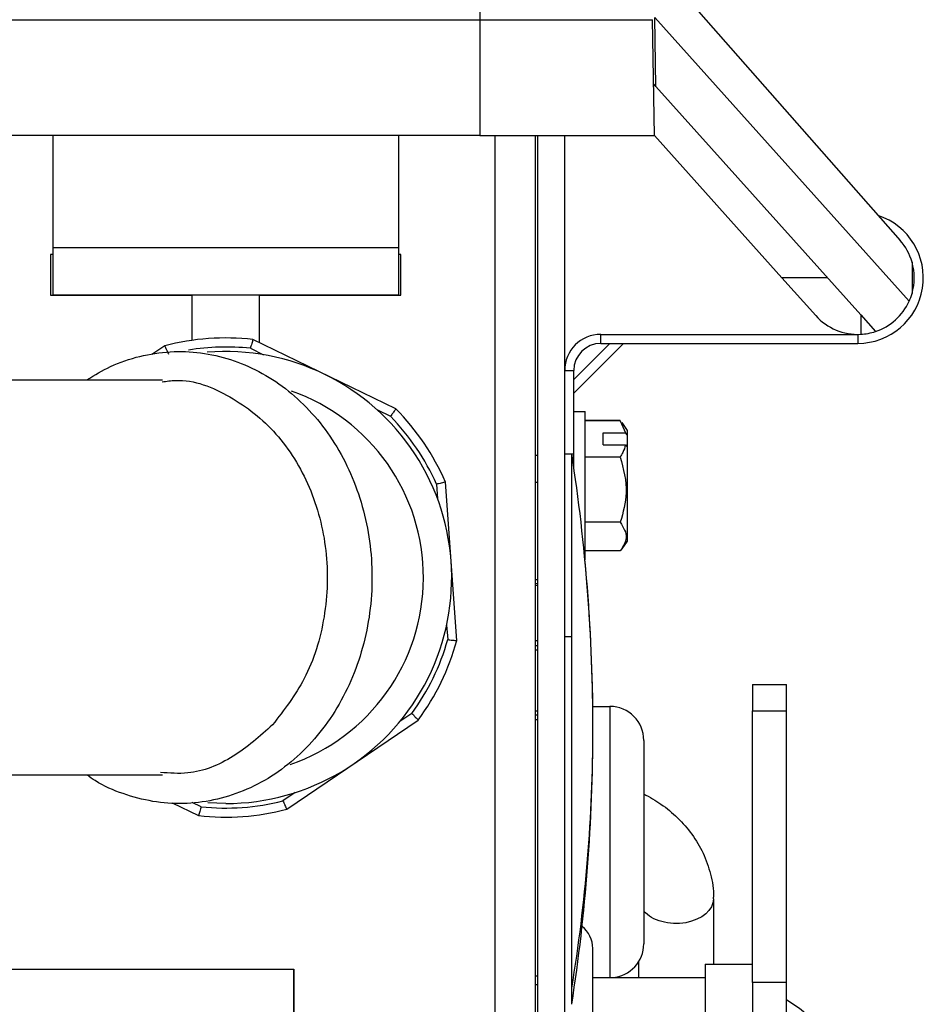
# Model space of a CAD drawing. Header units: inches. Extents: x 170 to 284, y 215 to 248.
# Tile 904 of 1056: x 227.2131 to 227.2805, y 245.2006 to 245.2741. Entities that reach past the tile are written whole.
import ezdxf

# ---------------------------------------------------------------- set-up
doc = ezdxf.new("R2010")
doc.units = ezdxf.units.IN
doc.header["$LTSCALE"] = 0.25
doc.header["$MEASUREMENT"] = 0
doc.layers.add('LH TOP OF HOOD', color=7, linetype='Continuous')

msp = doc.modelspace()

# ---------------------------------------------------------------- linework, layer by layer
at = {"layer": 'LH TOP OF HOOD'}
for p, q in [((227.247441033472, 245.2865378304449), (227.247441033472, 245.2741098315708)), ((227.257158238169, 245.2822420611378), (227.2788023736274, 245.2576300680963)), ((226.981817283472, 245.2741098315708), (227.247441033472, 245.2741098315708)), ((227.247441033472, 245.2741098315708), (227.247441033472, 245.2654565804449)), ((227.247441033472, 245.2741098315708), (227.2603067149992, 245.2741098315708)), ((227.2604577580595, 245.2654565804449), (227.2603067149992, 245.2741098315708)), ((227.2794717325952, 245.2530947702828), (227.2604822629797, 245.2742706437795)), ((227.26057220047, 245.2691181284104), (227.2604822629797, 245.2742706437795)), ((227.26057220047, 245.2691181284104), (227.2603903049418, 245.2693209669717)), ((227.26057220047, 245.2691181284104), (227.2758525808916, 245.2520784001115)), ((227.247441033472, 245.2654565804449), (226.981817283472, 245.2654565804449)), ((227.2155665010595, 245.2654565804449), (227.2155665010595, 245.257101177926)), ((227.2413699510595, 245.2654565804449), (227.2413699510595, 245.257101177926)), ((227.247441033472, 245.2654565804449), (227.2604577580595, 245.2654565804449)), ((227.2485510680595, 245.2654565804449), (227.2485510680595, 245.1922776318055)), ((227.2515800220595, 245.1922776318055), (227.2515800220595, 245.2654565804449)), ((227.2517486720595, 245.1922776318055), (227.2517486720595, 245.2654565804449)), ((227.2537657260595, 245.1922776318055), (227.2537657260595, 245.2654565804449)), ((227.2699730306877, 245.2548457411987), (227.2604577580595, 245.2654565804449)), ((227.2153978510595, 245.2565929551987), (227.2153978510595, 245.2535572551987)), ((227.2155665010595, 245.2565929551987), (227.2153978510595, 245.2565929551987)), ((227.2155665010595, 245.257101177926), (227.2413699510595, 245.257101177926)), ((227.2155665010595, 245.257101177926), (227.2155665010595, 245.2535880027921)), ((227.2413699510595, 245.257101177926), (227.2413699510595, 245.2535880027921)), ((227.2415386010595, 245.2565929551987), (227.2413699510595, 245.2565929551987)), ((227.2415386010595, 245.2535572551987), (227.2415386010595, 245.2565929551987)), ((227.2796838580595, 245.2560262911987), (227.2796838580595, 245.2536651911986)), ((227.2733709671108, 245.2548457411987), (227.2699730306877, 245.2548457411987)), ((227.2724972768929, 245.2520308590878), (227.2699730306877, 245.2548457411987)), ((227.2153978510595, 245.2535572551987), (227.2259384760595, 245.2535572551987)), ((227.2155665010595, 245.2535880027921), (227.2413699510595, 245.2535880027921)), ((227.2259384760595, 245.2535572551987), (227.2259384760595, 245.2501797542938)), ((227.2309979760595, 245.2535572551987), (227.2415386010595, 245.2535572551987)), ((227.2309979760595, 245.2500007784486), (227.2309979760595, 245.2535572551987)), ((227.2758525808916, 245.2520784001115), (227.2769605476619, 245.2508428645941)), ((227.2758525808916, 245.2520784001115), (227.2758525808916, 245.2506350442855)), ((227.2564641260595, 245.2499548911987), (227.2564641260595, 245.2506294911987)), ((227.2564641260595, 245.2506294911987), (227.2756362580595, 245.2506294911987)), ((227.2756362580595, 245.2506294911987), (227.2756362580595, 245.2499548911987)), ((227.2411649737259, 245.2450675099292), (227.230496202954, 245.2502442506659)), ((227.2581506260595, 245.2499548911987), (227.2544403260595, 245.2462445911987)), ((227.2571387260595, 245.2499548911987), (227.2544403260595, 245.2472564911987)), ((227.2564641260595, 245.2499548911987), (227.2756362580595, 245.2499548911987)), ((227.2239178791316, 245.2497708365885), (227.2229587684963, 245.2491210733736)), ((227.2303063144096, 245.2495865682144), (227.231287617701, 245.2491104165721)), ((227.2537657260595, 245.2479310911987), (227.2544403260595, 245.2479310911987)), ((227.2544403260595, 245.2407413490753), (227.2544403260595, 245.2479310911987)), ((227.209598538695, 245.2472396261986), (227.2237600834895, 245.2472396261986)), ((227.2397845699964, 245.244987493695), (227.2407658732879, 245.2445113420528)), ((227.2544403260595, 245.2448616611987), (227.2552835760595, 245.2448616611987)), ((227.2552835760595, 245.2439208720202), (227.2552835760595, 245.2448616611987)), ((227.2579145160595, 245.2441914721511), (227.2552835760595, 245.2441914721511)), ((227.2579145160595, 245.2441871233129), (227.2552835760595, 245.2441871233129)), ((227.2579145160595, 245.2441871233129), (227.258306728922, 245.24328073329)), ((227.2579876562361, 245.244026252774), (227.2579145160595, 245.2441871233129)), ((227.2580178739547, 245.2440468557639), (227.2584204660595, 245.2434563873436)), ((227.2552835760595, 245.2337982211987), (227.2552835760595, 245.2439208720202)), ((227.2566327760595, 245.2423775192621), (227.2566327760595, 245.24328073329)), ((227.2566327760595, 245.24328073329), (227.258306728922, 245.24328073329)), ((227.2584204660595, 245.2431396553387), (227.258306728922, 245.24328073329)), ((227.2584204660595, 245.2434563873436), (227.2584204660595, 245.2431396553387)), ((227.2584204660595, 245.2431396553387), (227.2584204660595, 245.2422364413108)), ((227.2566327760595, 245.2423775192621), (227.258306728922, 245.2423775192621)), ((227.258306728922, 245.2423775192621), (227.2584204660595, 245.2422364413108)), ((227.2584204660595, 245.2422364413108), (227.2584204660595, 245.2352034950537)), ((227.2515800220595, 245.2416067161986), (227.2517486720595, 245.2416067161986)), ((227.2537657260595, 245.2417180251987), (227.2543648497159, 245.2417180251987)), ((227.2542927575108, 245.228086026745), (227.2542927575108, 245.2417180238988)), ((227.2579145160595, 245.2414711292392), (227.2552835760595, 245.2414711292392)), ((227.2457153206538, 245.2277794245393), (227.2448641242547, 245.2396072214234)), ((227.2515800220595, 245.2396099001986), (227.2517486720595, 245.2396099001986)), ((227.2441996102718, 245.239442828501), (227.2442779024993, 245.2383549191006)), ((227.2579145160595, 245.2366139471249), (227.2552835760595, 245.2366139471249)), ((227.2584204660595, 245.2352034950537), (227.2580178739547, 245.2346130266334)), ((227.2579145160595, 245.2344727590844), (227.2552835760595, 245.2344727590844)), ((227.2579145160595, 245.2344684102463), (227.2552835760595, 245.2344684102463)), ((227.2580178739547, 245.2346130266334), (227.2580095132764, 245.2346007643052)), ((227.2552835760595, 245.2337982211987), (227.2552791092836, 245.2337982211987)), ((227.2517486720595, 245.232300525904), (227.2515800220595, 245.2323005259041)), ((227.2517486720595, 245.2320024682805), (227.2515800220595, 245.2320024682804)), ((227.2515800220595, 245.2319006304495), (227.2517486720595, 245.2318885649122)), ((227.2449558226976, 245.2289348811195), (227.2450341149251, 245.2278469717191)), ((227.2537657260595, 245.2280860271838), (227.2542927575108, 245.228086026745)), ((227.2542927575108, 245.2018318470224), (227.2542927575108, 245.228086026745)), ((227.2517486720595, 245.2277578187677), (227.2515800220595, 245.2277694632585)), ((227.2517486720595, 245.2273782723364), (227.2515800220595, 245.2273782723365)), ((227.2515800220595, 245.2270901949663), (227.2517486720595, 245.2270901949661)), ((227.2677805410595, 245.2245057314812), (227.2703102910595, 245.2245057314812)), ((227.2677805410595, 245.2245057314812), (227.2677805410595, 245.2225305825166)), ((227.2703102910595, 245.2225305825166), (227.2703102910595, 245.2245057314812)), ((227.2558632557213, 245.2228629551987), (227.2571387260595, 245.2228629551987)), ((227.2571387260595, 245.2228629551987), (227.2571387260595, 245.2026317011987)), ((227.2423615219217, 245.2223390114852), (227.2414585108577, 245.2217272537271)), ((227.2517486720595, 245.2225139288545), (227.2515800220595, 245.2225139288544)), ((227.2517486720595, 245.2222190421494), (227.2515800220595, 245.2222190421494)), ((227.2677805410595, 245.2225305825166), (227.2703102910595, 245.2225305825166)), ((227.2677805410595, 245.202250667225), (227.2677805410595, 245.2225305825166)), ((227.2703102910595, 245.202250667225), (227.2703102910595, 245.2225305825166)), ((227.2330185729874, 245.2151946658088), (227.2428361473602, 245.2218457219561)), ((227.2515800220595, 245.2218817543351), (227.2517486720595, 245.2218817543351)), ((227.2596684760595, 245.2203332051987), (227.2596684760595, 245.2051547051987)), ((227.2237429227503, 245.2177258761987), (227.2095819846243, 245.2177258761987)), ((227.2336394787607, 245.2164301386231), (227.2327364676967, 245.215818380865)), ((227.2244653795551, 245.2156795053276), (227.226440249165, 245.2147212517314)), ((227.2266301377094, 245.215378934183), (227.2259715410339, 245.2156985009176)), ((227.2284682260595, 245.2156177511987), (227.2271434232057, 245.2156698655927)), ((227.2648628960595, 245.208507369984), (227.2648628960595, 245.2036422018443)), ((227.2558569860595, 245.194442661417), (227.2558569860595, 245.2047988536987)), ((227.2592974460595, 245.2026317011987), (227.2592974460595, 245.2038357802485)), ((227.2642388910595, 245.2036422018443), (227.2677805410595, 245.2036422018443)), ((227.2642388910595, 245.2036422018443), (227.2642388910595, 245.188239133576)), ((227.1116949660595, 245.2032667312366), (227.2335445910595, 245.2032667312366)), ((227.1116949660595, 245.2032667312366), (227.2335445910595, 245.2032667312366)), ((227.2335445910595, 244.9916141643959), (227.2335445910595, 245.2032667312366)), ((227.2335445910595, 245.2032667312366), (227.2335445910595, 244.9850336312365)), ((227.2517486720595, 245.2027430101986), (227.2515800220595, 245.2027430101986)), ((227.2515800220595, 245.2021181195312), (227.2517419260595, 245.2021181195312)), ((227.2517419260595, 245.2027430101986), (227.2517419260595, 245.2021181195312)), ((227.2558569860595, 245.2026317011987), (227.2642388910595, 245.2026317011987)), ((227.2703102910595, 245.202250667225), (227.2677805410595, 245.202250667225)), ((227.2677805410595, 245.202250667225), (227.2677805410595, 245.1998714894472)), ((227.2703102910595, 245.1998714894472), (227.2703102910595, 245.202250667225)), ((227.2542927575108, 245.2006348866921), (227.2542927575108, 245.2018318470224))]:
    msp.add_line(p, q, dxfattribs=at)
for centre, radius, start, end in [((227.2756362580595, 245.2548457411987), 0.004890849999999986, 269.9999999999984, 71.7791691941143), ((227.2756362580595, 245.2548457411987), 0.0042162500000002, 16.26020470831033, 41.32885517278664), ((227.2756362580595, 245.2548457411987), 0.004216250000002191, 343.7397952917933, 16.26020470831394), ((227.2756362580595, 245.2548457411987), 0.004216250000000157, 335.4623529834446, 343.7397952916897), ((227.2756362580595, 245.2548457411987), 0.004216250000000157, 288.3059960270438, 335.4623529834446), ((227.2756362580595, 245.2548457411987), 0.004216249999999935, 221.8841745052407, 272.9409616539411), ((227.2564641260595, 245.2479310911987), 0.002698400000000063, 90.00000000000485, 180.0000000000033), ((227.2756362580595, 245.2548457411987), 0.004216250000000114, 272.9409616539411, 288.3059960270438), ((227.2284682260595, 245.2324827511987), 0.01787689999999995, 83.48627628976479, 104.746199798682), ((227.2564641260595, 245.2479310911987), 0.002023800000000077, 90.00000000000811, 180.0000000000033), ((227.2284682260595, 245.2324827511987), 0.01720230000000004, 83.86616083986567, 99.26812887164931), ((227.2284682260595, 245.2324827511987), 0.01686500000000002, 269.9999999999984, 94.73862291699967), ((227.2284682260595, 245.2324827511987), 0.01475687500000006, 289.0068800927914, 70.57102111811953), ((227.2284682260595, 245.2324827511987), 0.01787690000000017, 23.48627628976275, 44.74619979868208), ((227.2284682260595, 245.2324827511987), 0.01720230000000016, 23.86616083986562, 44.36631524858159), ((227.1216452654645, 245.2211764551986), 0.1342285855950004, 0, 8.80280599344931), ((227.1219396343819, 245.2211764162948), 0.1339342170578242, 0.7215043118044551, 5.407511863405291), ((227.2284682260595, 245.2324827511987), 0.01720230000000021, 323.8661608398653, 344.3663152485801), ((227.2284682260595, 245.2324827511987), 0.01787690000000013, 323.4862762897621, 344.7461997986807), ((227.2571387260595, 245.2203332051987), 0.002529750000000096, 0, 90), ((227.1216452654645, 245.2211764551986), 0.1342285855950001, 351.1971940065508, 0), ((227.1366725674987, 245.2211822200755), 0.1192012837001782, 350.6576274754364, 359.9972290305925), ((227.2284682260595, 245.2324827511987), 0.01720230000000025, 263.8661608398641, 284.3663152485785), ((227.2284682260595, 245.2324827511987), 0.01787690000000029, 263.4862762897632, 284.7461997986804), ((227.2537657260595, 245.2047988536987), 0.002091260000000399, 6.513775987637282e-12, 51.67989127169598), ((227.2571387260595, 245.2051547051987), 0.002529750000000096, 274.1852225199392, 0), ((227.2642833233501, 245.1909319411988), 0.01169975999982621, 13.79169799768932, 58.99345333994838)]:
    msp.add_arc(centre, radius, start, end, dxfattribs=at)
at = {"layer": 'LH TOP OF HOOD', "extrusion": (0, 0, -1)}
msp.add_ellipse((227.2620801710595, 245.208507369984), major_axis=(-0.002782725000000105, 0), ratio=0.6624656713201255, start_param=3.140033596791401, end_param=5.760870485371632, dxfattribs=at)
at = {"layer": 'LH TOP OF HOOD'}
for points, knots in [([(227.230496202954, 245.2502442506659), (227.2304941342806, 245.2502371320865), (227.2304899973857, 245.2502228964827), (227.2304578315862, 245.2501120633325), (227.2304104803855, 245.2499484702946), (227.2303579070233, 245.2497661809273), (227.2303220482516, 245.2496414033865), (227.2303072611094, 245.2495898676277), (227.2303063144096, 245.2495865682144)], [0, 0, 0, 0, 0.2108216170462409, 0.4215971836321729, 0.6336968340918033, 0.8486801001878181, 0.9903122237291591, 1, 1, 1, 1]), ([(227.2181161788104, 245.2472396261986), (227.2186915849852, 245.2475897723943), (227.2199425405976, 245.2483510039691), (227.2220492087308, 245.2490482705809), (227.2243204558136, 245.2493999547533), (227.226605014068, 245.2493163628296), (227.2288395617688, 245.2488174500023), (227.2309730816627, 245.2479157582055), (227.2329564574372, 245.2466351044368), (227.2347444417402, 245.2450046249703), (227.2362941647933, 245.2430616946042), (227.2375667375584, 245.2408523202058), (227.2385292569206, 245.2384306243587), (227.2391565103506, 245.2358569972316), (227.2394318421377, 245.2331958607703), (227.2393473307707, 245.2305136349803), (227.2389036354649, 245.2278771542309), (227.2381098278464, 245.2253524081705), (227.2369833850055, 245.223003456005), (227.2355503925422, 245.2208912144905), (227.2338458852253, 245.2190718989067), (227.2319138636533, 245.2175947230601), (227.2298066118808, 245.2164994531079), (227.227581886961, 245.2158128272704), (227.2253014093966, 245.2155512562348), (227.2230200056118, 245.2157072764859), (227.2208112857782, 245.2163049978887), (227.2191658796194, 245.2169927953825), (227.2183355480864, 245.2175882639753), (227.2181436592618, 245.2177258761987)], [0, 0, 0, 0, 0.03251481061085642, 0.07068847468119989, 0.1085970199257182, 0.1463071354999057, 0.1839301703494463, 0.2215692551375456, 0.2593464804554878, 0.2973343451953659, 0.3355468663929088, 0.3739541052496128, 0.4125072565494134, 0.4511600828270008, 0.4898797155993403, 0.5286476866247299, 0.5674547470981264, 0.6062921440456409, 0.6451438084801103, 0.6839768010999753, 0.72273630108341, 0.7613488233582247, 0.7997392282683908, 0.8378607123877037, 0.875724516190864, 0.913409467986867, 0.9510248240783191, 0.988681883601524, 1, 1, 1, 1]), ([(227.2239178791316, 245.2497708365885), (227.2239209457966, 245.2497640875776), (227.2239270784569, 245.2497505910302), (227.2239747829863, 245.2496455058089), (227.2240450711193, 245.2494903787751), (227.2241232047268, 245.2493174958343), (227.2241765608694, 245.2491991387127), (227.2241985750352, 245.2491502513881), (227.2241999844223, 245.2491471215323)], [0, 0, 0, 0, 0.2108216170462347, 0.4215971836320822, 0.6336968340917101, 0.8486801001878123, 0.9903122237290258, 1, 1, 1, 1]), ([(227.2237288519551, 245.2470811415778), (227.2240647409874, 245.247130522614), (227.2257847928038, 245.2473833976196), (227.2288690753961, 245.2461377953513), (227.2323780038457, 245.2434242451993), (227.2349023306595, 245.2393473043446), (227.2361685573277, 245.2345343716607), (227.2360230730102, 245.2295093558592), (227.234610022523, 245.2248941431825), (227.2328163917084, 245.2225873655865), (227.2319654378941, 245.2214929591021)], [0, 0, 0, 0, 0.03433316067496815, 0.1758164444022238, 0.3162477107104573, 0.4560843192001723, 0.5955952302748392, 0.734944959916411, 0.8742497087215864, 0.9999999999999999, 0.9999999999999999, 0.9999999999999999, 0.9999999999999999]), ([(227.2411649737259, 245.2450675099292), (227.2411606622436, 245.2450614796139), (227.2411520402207, 245.2450494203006), (227.2410848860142, 245.2449555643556), (227.2409856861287, 245.2448171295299), (227.2408750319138, 245.2446630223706), (227.2407992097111, 245.2445576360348), (227.240767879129, 245.2445141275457), (227.2407658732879, 245.2445113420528)], [0, 0, 0, 0, 0.2108216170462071, 0.4215971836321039, 0.6336968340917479, 0.8486801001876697, 0.9903122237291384, 1, 1, 1, 1]), ([(227.258306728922, 245.2423775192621), (227.2582496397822, 245.2421902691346), (227.2581559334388, 245.2418829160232), (227.2579823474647, 245.241586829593), (227.2579145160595, 245.2414711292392)], [0, 0, 0, 0, 0.6092345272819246, 1, 1, 1, 1]), ([(227.2579145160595, 245.2414711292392), (227.2581496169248, 245.2405829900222), (227.2585801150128, 245.2389566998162), (227.2581223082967, 245.2373453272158), (227.2579145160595, 245.2366139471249)], [0, 0, 0, 0, 0.5461136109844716, 1, 1, 1, 1]), ([(227.2448641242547, 245.2396072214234), (227.2448569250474, 245.2396054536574), (227.2448425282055, 245.2396019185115), (227.2447304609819, 245.2395743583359), (227.2445651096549, 245.2395335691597), (227.2443809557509, 245.2394879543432), (227.2442549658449, 245.2394566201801), (227.2442029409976, 245.2394436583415), (227.2441996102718, 245.239442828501)], [0, 0, 0, 0, 0.2108216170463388, 0.4215971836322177, 0.6336968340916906, 0.8486801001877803, 0.9903122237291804, 1, 1, 1, 1]), ([(227.2579145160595, 245.2366139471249), (227.2581496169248, 245.2362224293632), (227.2585801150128, 245.2355055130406), (227.2581223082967, 245.2347951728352), (227.2579145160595, 245.2344727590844)], [0, 0, 0, 0, 0.5461136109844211, 1, 1, 1, 1]), ([(227.2450341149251, 245.2278469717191), (227.2450375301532, 245.2278466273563), (227.2450908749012, 245.2278412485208), (227.2452200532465, 245.2278282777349), (227.2454088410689, 245.2278095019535), (227.2455783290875, 245.2277928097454), (227.2456931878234, 245.2277815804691), (227.2457079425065, 245.2277801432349), (227.2457153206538, 245.2277794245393)], [0, 0, 0, 0, 0.009687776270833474, 0.1513198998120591, 0.3663031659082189, 0.5784028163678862, 0.7891783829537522, 1, 1, 1, 1]), ([(227.2423615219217, 245.2223390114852), (227.2423639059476, 245.2223365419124), (227.2424011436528, 245.2222979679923), (227.2424912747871, 245.2222045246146), (227.2426228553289, 245.2220678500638), (227.2427408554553, 245.2219450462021), (227.2428207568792, 245.2218617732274), (227.2428310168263, 245.2218510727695), (227.2428361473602, 245.2218457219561)], [0, 0, 0, 0, 0.009687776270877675, 0.1513198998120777, 0.3663031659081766, 0.578402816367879, 0.7891783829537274, 1, 1, 1, 1]), ([(227.2319654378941, 245.2214929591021), (227.2310173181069, 245.220646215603), (227.2291211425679, 245.2189527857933), (227.2261413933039, 245.2177414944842), (227.2242805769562, 245.2178842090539), (227.2236013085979, 245.2179363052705)], [0, 0, 0, 0, 0.3883810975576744, 0.776735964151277, 1, 1, 1, 1]), ([(227.2596684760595, 245.2163462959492), (227.2601052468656, 245.2160992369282), (227.2610189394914, 245.2155824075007), (227.2622301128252, 245.2145646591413), (227.2633002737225, 245.2133425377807), (227.2641518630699, 245.2119253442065), (227.2646814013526, 245.2103427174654), (227.2649181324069, 245.2091691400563), (227.2648530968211, 245.2085547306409), (227.2648482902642, 245.2085093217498)], [0, 0, 0, 0, 0.1452250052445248, 0.303800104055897, 0.4672281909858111, 0.6349225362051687, 0.807239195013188, 0.9857537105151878, 1, 1, 1, 1]), ([(227.2266301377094, 245.215378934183), (227.2266291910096, 245.2153756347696), (227.2266144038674, 245.2153240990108), (227.2265785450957, 245.2151993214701), (227.2265259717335, 245.2150170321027), (227.2264786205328, 245.2148534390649), (227.2264464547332, 245.2147426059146), (227.2264423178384, 245.2147283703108), (227.226440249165, 245.2147212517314)], [0, 0, 0, 0, 0.009687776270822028, 0.1513198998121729, 0.3663031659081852, 0.5784028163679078, 0.7891783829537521, 1, 1, 1, 1]), ([(227.2327364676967, 245.215818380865), (227.2327378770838, 245.2158152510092), (227.2327598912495, 245.2157663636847), (227.2328132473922, 245.215648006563), (227.2328913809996, 245.2154751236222), (227.2329616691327, 245.2153199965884), (227.2330093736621, 245.2152149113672), (227.2330155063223, 245.2152014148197), (227.2330185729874, 245.2151946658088)], [0, 0, 0, 0, 0.009687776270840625, 0.151319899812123, 0.3663031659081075, 0.5784028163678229, 0.7891783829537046, 1, 1, 1, 1])]:
    msp.add_open_spline(points, degree=3, knots=knots, dxfattribs=at)

doc.saveas('drawing.dxf')
